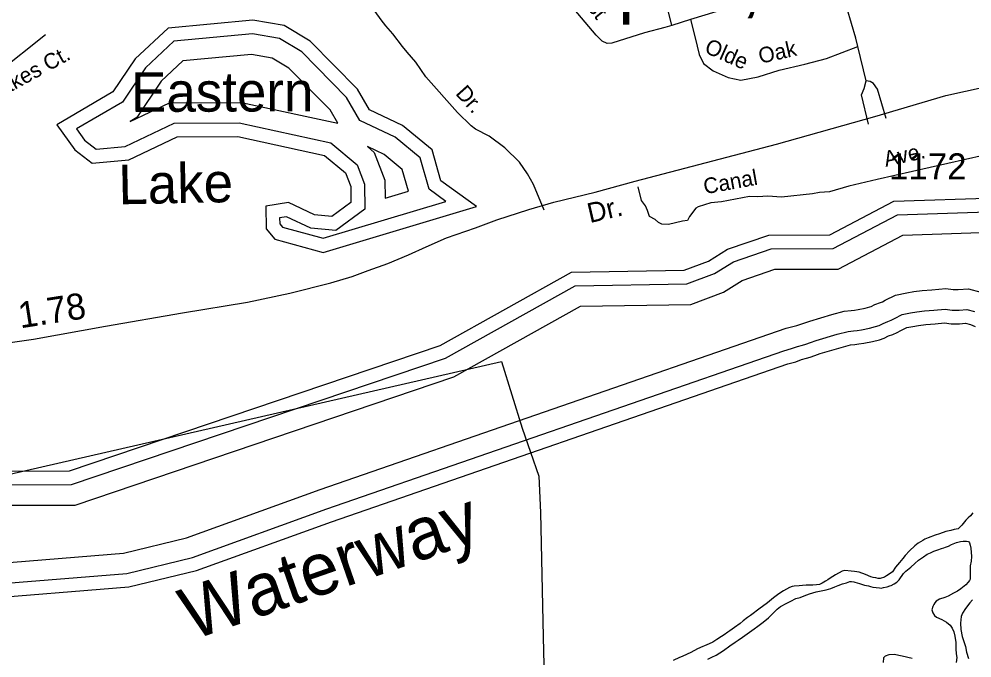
# Model space of a CAD drawing. Extents: x 2104537 to 2336408, y 34176 to 229611.
# Drawn here: x 2143669 to 2148247, y 46257 to 49325 of the extents above; entities that cross this region are included whole.
import ezdxf

# ---------------------------------------------------------------- set-up
doc = ezdxf.new("R2010")
doc.units = 0
for name, color, linetype in [('Exist Boundary Political City Limit New', 7, 'Continuous'), ('Exist Civil Demographics City Label', 7, 'Continuous'), ('Exist Hydrographic Buffer Line', 7, 'Continuous'), ('Exist Hydrographic Creek Single Shore', 7, 'Continuous'), ('Exist Hydrographic Intracoastal Waterway Label', 7, 'Continuous'), ('Exist Hydrographic Island Shore', 7, 'Continuous'), ('Exist Hydrographic Lake Shore', 7, 'Continuous'), ('Exist Hydrographic Lake Shore Label', 7, 'Continuous'), ('Exist Road Non-System Type 51', 7, 'Continuous'), ('Exist Road Non-System Type 51 Label', 7, 'Continuous'), ('Exist Road Primary NC Attributed', 7, 'Continuous'), ('Exist Road Primary NC Label', 7, 'Continuous'), ('Exist Road Primary NC Mileage Hundredths English Label', 7, 'Continuous'), ('Exist Road Secondary Type 51 Number Label', 7, 'Continuous'), ('Map Preparation Boundary City Limit Buffer Line', 7, 'Continuous')]:
    doc.layers.add(name, color=color, linetype=linetype)

msp = doc.modelspace()

# ---------------------------------------------------------------- linework, layer by layer
at = {"layer": 'Exist Boundary Political City Limit New'}
msp.add_lwpolyline([(2143085.8, 47016.9), (2145986.8, 47681.1), (2146086.8, 47361.1), (2146166.2, 47129.6), (2146175, 46955.4), (2146187.5, 46359.1), (2146195.8, 46017.4), (2146198.2, 45916.6), (2146204.2, 45676.7), (2146209.5, 44906.5), (2146130.2, 44263.2), (2146119.2, 44174.1), (2146105.8, 43879.9), (2146130.2, 43707.9), (2146274.5, 42985), (2146428, 42232), (2146552.8, 41649.5), (2146660.8, 41391.6), (2146869, 41497.1), (2147586, 41864.5)], dxfattribs=at)
at = {"layer": 'Exist Hydrographic Buffer Line'}
for points in [[(2143577.2, 47088.8), (2143921.8, 47089.1), (2145718.6, 47696.7), (2146340.6, 48043.6), (2146877.4, 48052.8), (2147010.2, 48102.8), (2147101.3, 48159.5), (2147283, 48221.9), (2147580.2, 48222.9), (2147889.2, 48384.8), (2148370.6, 48401.2), (2148881.2, 48502.4), (2148953.7, 48588), (2148935.6, 48975), (2148972, 49025), (2149235.1, 49067), (2149388, 49173.4), (2149492.7, 49301.8), (2149598.7, 49353.1)], [(2145130.2, 48272.4), (2145719.9, 48449.3), (2145639, 48507.8), (2145596.4, 48658.6), (2145476.5, 48757.9), (2145306.5, 48838.3), (2145242.3, 48948.3), (2145027, 49167.2), (2144919.8, 49231.3), (2144790.3, 49253.6), (2144413.3, 49218.4), (2144277.2, 49090.9), (2144166, 48926), (2143945.6, 48796.8), (2143984.4, 48742.7), (2144040.3, 48700.2), (2144178.4, 48713), (2144414.1, 48824.7), (2144726.8, 48825.7), (2145166.6, 48730.7), (2145293.1, 48625.4), (2145328.3, 48532.3), (2145330, 48411.4), (2145190.3, 48309.5), (2145071.6, 48321.2), (2144953.6, 48375.6), (2144921, 48370.3), (2144921.3, 48341.9), (2144934.9, 48325.6), (2145130.2, 48272.4)], [(2145200.9, 48824), (2145163.5, 48888.1), (2144965.7, 49089.2), (2144885.1, 49137.4), (2144786.5, 49154.4), (2144456, 49123.6), (2144352.6, 49026.7), (2144235.1, 48852.4), (2144202.7, 48833.5), (2144391.8, 48923), (2144737.2, 48924.1), (2145200.9, 48824)], [(2145427.7, 48464.4), (2145539.5, 48497.9), (2145510, 48602.3), (2145423.2, 48674.2), (2145342.4, 48712.4)], [(2145342.4, 48712.4), (2145376, 48684.4), (2145426.5, 48551), (2145427.7, 48464.4)], [(2147353.9, 47839.9), (2147405.2, 47852.9), (2147416.1, 47856.7), (2147439, 47864.8), (2147468.4, 47874.7), (2147573.5, 47906.1), (2147633.6, 47922.2), (2147667.2, 47925.9), (2147683.5, 47927.5), (2147699.8, 47930), (2147733.4, 47936.5), (2147755.8, 47942.4), (2147763.1, 47944.8), (2147780.9, 47953.9), (2147807.3, 47963.3), (2147816.6, 47967.4), (2147830.4, 47974.7), (2147879.8, 47999.6), (2147934.3, 48010.6), (2147968.1, 48016.1), (2148008.7, 48021), (2148055.1, 48025.3), (2148121.1, 48031.1), (2148157.4, 48025.6), (2148161.8, 48025.7), (2148180.7, 48025.9), (2148230.8, 48029.7), (2148290.1, 48014)], [(2147343.6, 47732.2), (2147380.7, 47742.3), (2147409.3, 47752.4), (2147433.5, 47758.6), (2147448.6, 47763.8), (2147471, 47771.7), (2147498.3, 47780.9), (2147600.3, 47811.4), (2147651.8, 47825.2), (2147677.3, 47828), (2147695.8, 47829.8), (2147716.8, 47833.1), (2147755.3, 47840.5), (2147783.7, 47848), (2147800.9, 47853.6), (2147819.9, 47863.3), (2147843.6, 47871.7), (2147859.4, 47878.6), (2147875.6, 47887.3), (2147912.3, 47905.8), (2147951.9, 47913.8), (2147981.8, 47918.6), (2148019.2, 47923.1), (2148063.9, 47927.3), (2148118, 47932), (2148151.7, 47926.9), (2148164.1, 47927.3), (2148184.9, 47927.5), (2148221.7, 47930.3), (2148259.9, 47920.2)], [(2143040.1, 46530.4), (2143404.7, 46698.1), (2144170.8, 46760.4), (2144473.7, 46834.3), (2145115.4, 47065.3), (2147353.9, 47839.9)], [(2143099.4, 46449.3), (2143430.1, 46601.4), (2144186.5, 46663), (2144502.1, 46739.9), (2145148.2, 46972.5), (2147343.6, 47732.2)]]:
    msp.add_lwpolyline(points, dxfattribs=at)
at = {"layer": 'Exist Hydrographic Creek Single Shore'}
for points in [[(2143563.9, 46990.4), (2143938, 46990.7), (2145758.6, 47606.3), (2146367, 47945.6), (2146896.2, 47954.6), (2147054, 48014.1), (2147143.8, 48070.1), (2147299.6, 48123.5), (2147604.6, 48124.5), (2147915, 48287.2), (2148381.9, 48303.1), (2148934.1, 48412.5), (2149053.9, 48553.9), (2149036, 48935.6), (2149272.8, 48973.4), (2149455.6, 49100.5), (2149555.2, 49222.7), (2149634.4, 49261), (2150355.3, 49475)], [(2143586, 47154.5), (2143911, 47154.7), (2145691.9, 47756.9), (2146323, 48108.9), (2146865, 48118.2), (2146981, 48161.9), (2147072.9, 48219.2), (2147272, 48287.5), (2147564, 48288.4), (2147872, 48449.8), (2148363.1, 48466.6), (2148846, 48562.3), (2148887, 48610.7), (2148868.9, 48995), (2148935, 49085.5), (2149209.9, 49129.5), (2149343, 49222), (2149451.1, 49354.5)], [(2147363, 47669.5), (2147400.3, 47679.6), (2147428.3, 47689.6), (2147452.4, 47695.7), (2147470.2, 47701.9), (2147492.4, 47709.7), (2147518.1, 47718.3), (2147618.1, 47748.2), (2147664, 47760.5), (2147684, 47762.7), (2147704.1, 47764.6), (2147728.1, 47768.4), (2147769.9, 47776.5), (2147802.3, 47785.1), (2147826, 47792.8), (2147845.9, 47802.9), (2147867.7, 47810.7), (2147887.9, 47819.5), (2147905.8, 47829), (2147934, 47843.2), (2147963.6, 47849.2), (2147990.9, 47853.6), (2148026.1, 47857.8), (2148069.9, 47861.9), (2148115.9, 47866), (2148147.9, 47861.1), (2148165.7, 47861.7), (2148187.6, 47861.9), (2148215.6, 47864), (2148239.7, 47857.7), (2148263.2, 47848.7)], [(2143139, 46395.3), (2143447, 46537), (2144197, 46598), (2144521, 46677), (2145170, 46910.6), (2147363, 47669.5)], [(2148252.1, 46953.4), (2148240.1, 46939.9), (2148228.1, 46930.3), (2148218, 46918), (2148204.2, 46901.9), (2148198.2, 46893.8), (2148180.1, 46877.7), (2148162.4, 46874.1), (2148146.2, 46869.5), (2148122.4, 46863.4), (2148090.4, 46853.2), (2148070.3, 46847), (2148036.6, 46833.9), (2148020.4, 46827.7), (2148010.4, 46821.3), (2147988.5, 46807.6), (2147972.5, 46794.8), (2147946.8, 46771.7), (2147926.6, 46749.1), (2147914.9, 46735.2), (2147898.8, 46715.2), (2147879, 46693.2), (2147864.8, 46670.5)], [(2147864.8, 46670.5), (2147854.8, 46662.5), (2147836.8, 46650.7), (2147826.9, 46645), (2147806.7, 46638.8), (2147796.9, 46639), (2147785.1, 46640.9), (2147773, 46642.8), (2147760.9, 46646.3), (2147734.9, 46658.3), (2147704.9, 46668.7), (2147682.7, 46672.4), (2147667, 46674.4), (2147636.8, 46676.6), (2147623, 46672.9), (2147591.2, 46656.1), (2147565.3, 46640.2), (2147555.3, 46632.2), (2147543, 46625.9), (2147527.1, 46616.4), (2147515.1, 46610), (2147501, 46608), (2147482.9, 46605.7), (2147463.2, 46606.1), (2147451.1, 46606.3), (2147433.3, 46604.4), (2147417.2, 46603.7), (2147393.2, 46601.9), (2147383.3, 46599.4), (2147371.1, 46595.7), (2147341.3, 46579.9), (2147319.4, 46565.6), (2147293.4, 46545.4), (2147265.4, 46521.3), (2147241.4, 46503.7), (2147229.4, 46495.8), (2147183.5, 46461.5), (2147169.5, 46451), (2147147.9, 46435), (2147133.9, 46423.1), (2147105.6, 46403), (2147083.9, 46387), (2147074, 46380.6), (2147056, 46367.2), (2147044, 46359.2), (2147021.8, 46344.9), (2147001.8, 46332.8), (2146984, 46325), (2146962.1, 46314.9), (2146953.9, 46311.8)], [(2146953.9, 46311.8), (2146928.1, 46300.8), (2146896.2, 46282.4), (2146878.3, 46274.5), (2146854.2, 46264.5), (2146842.3, 46258.8), (2146812.1, 46244.6)]]:
    msp.add_lwpolyline(points, dxfattribs=at)
at = {"layer": 'Exist Hydrographic Island Shore'}
for points in [[(2146978.3, 46250.6), (2146998.2, 46260.7), (2147018.4, 46271.1), (2147053.2, 46292.5), (2147084.2, 46314.8), (2147109.8, 46333.4), (2147124.1, 46342.9), (2147144.1, 46357.3), (2147178, 46381.3), (2147201.6, 46397.2), (2147217.9, 46409), (2147237.9, 46423.4), (2147251.6, 46435.6), (2147269.6, 46450), (2147295.6, 46475.8), (2147311.4, 46491.9), (2147327.4, 46503.7), (2147357.2, 46519.6), (2147377.4, 46530), (2147401.3, 46541.7), (2147421.1, 46547.8), (2147441.2, 46555.7), (2147467.3, 46564.3), (2147499.3, 46574.2), (2147547.1, 46584.1), (2147569.2, 46590.3), (2147589.1, 46598.1), (2147604.9, 46604.3), (2147625.1, 46612.2), (2147643.9, 46618.4), (2147661.1, 46624.6), (2147669, 46624.4), (2147679.1, 46622.6), (2147685, 46620.9), (2147707.2, 46613.9), (2147731, 46606.8), (2147749.3, 46603.2), (2147759.1, 46600.4), (2147771.1, 46596.9), (2147787.2, 46594.9), (2147803.2, 46593), (2147811.1, 46592.8), (2147822.9, 46595.2), (2147839.1, 46598.2), (2147853, 46602.8), (2147859.2, 46605), (2147873.2, 46613), (2147885.5, 46620.9), (2147896.8, 46631.5), (2147918.7, 46662.9), (2147928.8, 46673.6), (2147944.8, 46687), (2147952.8, 46693.4), (2147972.8, 46711.1), (2147990.5, 46727.2), (2148014.5, 46743.1), (2148032.7, 46755.2), (2148047.6, 46762.2), (2148064.5, 46769.4), (2148082.4, 46775.6), (2148100.5, 46781.8), (2148111.8, 46785.5), (2148120.4, 46789.6), (2148134.2, 46794.3), (2148148.5, 46801.2), (2148164.3, 46807.5), (2148172.3, 46811.6), (2148192.4, 46816.1), (2148204.6, 46817.5), (2148220.3, 46817.9), (2148230.1, 46816.1), (2148234.6, 46809.4), (2148238.3, 46797.9), (2148242.3, 46784), (2148244.5, 46743.6), (2148242.8, 46721.6), (2148238.7, 46699.4), (2148238.6, 46675.8)], [(2148238.6, 46675.8), (2148238.6, 46657.7), (2148238.8, 46638.1), (2148238.8, 46635.4), (2148234.7, 46628.3), (2148229, 46620.2), (2148216.9, 46608), (2148192.9, 46588.1), (2148177, 46577.6), (2148159.1, 46567.4), (2148133.2, 46553.8), (2148117, 46547.5), (2148090.9, 46539.8), (2148075.3, 46529.6), (2148069.3, 46521.6), (2148063.2, 46513.5), (2148059.1, 46503.7), (2148055.1, 46487.4), (2148058.5, 46473.2), (2148067.4, 46461.6), (2148077.1, 46453.2), (2148102.2, 46441.2), (2148125.5, 46429.3), (2148142.6, 46414.2), (2148151.5, 46399.2), (2148159.4, 46382), (2148165.6, 46362.2), (2148169.6, 46331.6), (2148169.7, 46301.4), (2148171.8, 46277.4), (2148173.8, 46259.3), (2148172, 46235.8)], [(2148249, 46536.1), (2148237.3, 46521.6), (2148215.4, 46494.1), (2148201.2, 46472.1), (2148195.3, 46455.8), (2148191.4, 46424), (2148193.4, 46393.5), (2148199.7, 46359.9), (2148207.7, 46335.8), (2148215.5, 46312), (2148221.5, 46284), (2148229.8, 46254.3)], [(2147960.1, 46254.6), (2147911.7, 46265.4), (2147873.8, 46273.3), (2147848.5, 46271.5), (2147829.7, 46265.3), (2147822, 46257.3), (2147820.3, 46235)]]:
    msp.add_lwpolyline(points, dxfattribs=at)
at = {"layer": 'Exist Hydrographic Lake Shore'}
msp.add_lwpolyline([(2145131, 48204.1), (2145866.1, 48424.6), (2145696, 48547.6), (2145653.9, 48696.1), (2145512, 48813.7), (2145352.9, 48888.9), (2145294.9, 48988.5), (2145067.9, 49219.3), (2144943, 49293.9), (2144792.9, 49319.7), (2144384.9, 49281.7), (2144227, 49133.8), (2144119.9, 48975.1), (2143850.3, 48817), (2143936.8, 48696.4), (2144020.9, 48632.4), (2144196, 48648.8), (2144428.9, 48759.1), (2144719.9, 48760), (2145137, 48670), (2145237.9, 48586), (2145262.9, 48519.9), (2145263.9, 48444.4), (2145171.8, 48377.3), (2145089, 48385.4), (2144962.9, 48443.6), (2144854.8, 48426), (2144855.9, 48317.7), (2144897.9, 48267.7), (2145131, 48204.1)], dxfattribs=at)
at = {"layer": 'Exist Road Non-System Type 51'}
for p, q in [((2146895.6, 49322.3), (2146805.1, 49294.5)), ((2147739.6, 49028.5), (2147698.4, 49192.5))]:
    msp.add_line(p, q, dxfattribs=at)
for points in [[(2146805.1, 49294.5), (2146776.7, 49411.2), (2146764.7, 49459.2), (2146760.7, 49507.2), (2146760.7, 49591.2), (2146768.7, 49663.2), (2146776.7, 49719.2), (2146776.7, 49767.2), (2146772.7, 49839.2), (2146764.7, 49935.1), (2146764.7, 50007.1), (2146772.7, 50063.1), (2146788.7, 50099.1), (2146828.7, 50131.1), (2146868.6, 50151.1), (2146916.6, 50175.1), (2146945.2, 50175.1)], [(2146805.1, 49294.5), (2146772.4, 49284.4), (2146674.4, 49257.8), (2146517, 49209.3), (2146494.9, 49207.1), (2146470.9, 49219), (2146442.5, 49246.8), (2146247.5, 49478), (2146187.2, 49567.7), (2146117.1, 49639.3), (2146074.5, 49695.3), (2146034.6, 49737), (2145990.1, 49810.7), (2145973.9, 49852.7)], [(2147698.4, 49192.5), (2147688.5, 49232.3), (2147647.9, 49374.2), (2147611.4, 49524.2), (2147615.1, 49548), (2147627.2, 49592.1)], [(2147408.9, 49524.1), (2147317.7, 49486.8), (2147233.8, 49440.2), (2147159.9, 49405.9), (2147070.1, 49375.8), (2146895.6, 49322.3)], [(2145431.9, 49292.8), (2145408.4, 49320.3), (2145379.4, 49361.3)], [(2146895.6, 49322.3), (2146916.6, 49235.3), (2146936.6, 49155.3), (2146956.6, 49111.3), (2147004.6, 49075.3), (2147076.5, 49043.3), (2147136.5, 49031.3), (2147220.4, 49047.3), (2147320.4, 49079.3), (2147444.3, 49107.3), (2147548.2, 49135.3), (2147698.4, 49192.5)], [(2145534.3, 49165.1), (2145510.9, 49192.6), (2145464.6, 49254.5), (2145431.9, 49292.8)], [(2143334.9, 49229.1), (2143389.5, 49102.2), (2143565, 49067.6), (2143796.2, 49251.1)], [(2146192.4, 48407.7), (2146139.9, 48529.5), (2146111.8, 48581.5), (2146073.5, 48637.4), (2146002.9, 48707), (2145926.9, 48762.6), (2145862.6, 48796.4), (2145840.6, 48812.2), (2145776.2, 48876.1), (2145623.6, 49047.4), (2145575.1, 49117.2), (2145534.3, 49165.1)], [(2147750.4, 48820.6), (2147715.7, 48960.4), (2147729.7, 48990.7), (2147739.6, 49028.5)], [(2147834.3, 48847.2), (2147793.7, 48988.8), (2147773.5, 49014.7), (2147757.6, 49024.6), (2147739.6, 49028.5)], [(2148301, 48669.2), (2147791.5, 48555), (2147655.7, 48522.2), (2147562, 48495.8), (2147514, 48491.8), (2147481.8, 48485.5), (2147332.1, 48468.7), (2147266, 48474.6), (2147218, 48470.3), (2147178, 48472), (2147044, 48447.7), (2146992, 48441.5), (2146932.3, 48423), (2146920.3, 48417), (2146890.4, 48376.9), (2146880.5, 48357), (2146856.5, 48354.9), (2146788.6, 48338.5), (2146756.8, 48340.4), (2146740.5, 48348.3), (2146724.4, 48362.4), (2146698.4, 48376), (2146688.5, 48406), (2146678.1, 48427.9), (2146660.2, 48453.8), (2146643.8, 48519.8)]]:
    msp.add_lwpolyline(points, dxfattribs=at)
at = {"layer": 'Exist Road Primary NC Attributed'}
msp.add_lwpolyline([(2143298, 47725), (2143739.1, 47787.5), (2144084.6, 47850), (2144454, 47914.4), (2144766.4, 47965.8), (2144970.4, 48008.1), (2145167, 48057.8), (2145269.9, 48089), (2145347.1, 48116.6), (2145440.9, 48151.5), (2145540.1, 48192), (2145624.6, 48230.6), (2145722, 48274.7), (2145861.7, 48322.5), (2145964.6, 48361.1), (2146119, 48410.8), (2146238.5, 48445.7), (2146436.9, 48493.5), (2146629.9, 48546.8), (2147308.1, 48723.4), (2147780.4, 48857.6), (2148122.2, 48956.9), (2148390.5, 49017.5), (2148453, 49039.3)], dxfattribs=at)
at = {"layer": 'Map Preparation Boundary City Limit Buffer Line'}
msp.add_lwpolyline([(2143085.8, 47016.9), (2145986.8, 47681.1), (2146086.8, 47361.1), (2146166.2, 47129.6), (2146175, 46955.4), (2146187.5, 46359.1), (2146195.8, 46017.4), (2146198.2, 45916.6), (2146204.2, 45676.7), (2146209.5, 44906.5), (2146130.2, 44263.2), (2146119.2, 44174.1), (2146105.8, 43879.9), (2146130.2, 43707.9), (2146274.5, 42985), (2146428, 42232), (2146552.8, 41649.5), (2146660.8, 41391.6), (2146869, 41497.1), (2147586, 41864.5)], dxfattribs=at)

# ---------------------------------------------------------------- texts
at = {"layer": 'Exist Civil Demographics City Label'}
msp.add_text('Pop. 1,908', height=265, dxfattribs=at).set_placement((2146113.1, 49378.2))
at = {"layer": 'Exist Hydrographic Intracoastal Waterway Label'}
msp.add_text('Waterway', height=250, rotation=19.2043, dxfattribs=at).set_placement((2144498.8, 46339.8))
at = {"layer": 'Exist Hydrographic Lake Shore Label'}
for s, rotation, p in [('Eastern', 0.1835, (2144207.8, 48878.9)), ('Lake', 1.1499, (2144148.1, 48434.9))]:
    msp.add_text(s, height=190, rotation=rotation, dxfattribs=at).set_placement(p)
at = {"layer": 'Exist Road Non-System Type 51 Label'}
for s, rotation, p in [('Seatrail West', 308.688, (2146072.4, 49782.8)), ('Olde', 336.0299, (2146957.1, 49166)), ('Oak', 12.729, (2147230.7, 49109.5)), ('Lakes Ct.', 28.7476, (2143551.2, 48930.9)), ('Dr.', 311.6913, (2145762.5, 48965.5)), ('Ave.', 12.6337, (2147832.6, 48614.7)), ('Canal', 10.2846, (2146964.1, 48483.2))]:
    msp.add_text(s, height=75, rotation=rotation, dxfattribs=at).set_placement(p)
at = {"layer": 'Exist Road Primary NC Label'}
msp.add_text('Dr.', height=95, rotation=13.0373, dxfattribs=at).set_placement((2146411.5, 48344.7))
at = {"layer": 'Exist Road Primary NC Mileage Hundredths English Label'}
msp.add_text('1.78', height=125, rotation=8.8448, dxfattribs=at).set_placement((2143675.6, 47839.4))
at = {"layer": 'Exist Road Secondary Type 51 Number Label'}
msp.add_text('1172', height=125, dxfattribs=at).set_placement((2147849.2, 48555))

doc.saveas('drawing.dxf')
